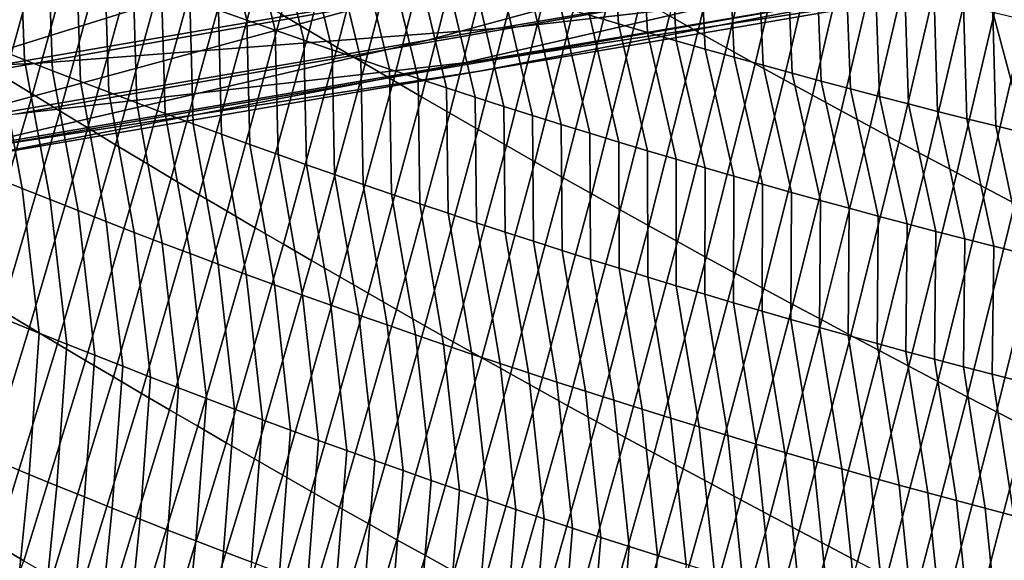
# Model space of a CAD drawing. Header units: metres. Extents: x -240 to 45, y -77 to 27.
# Tile 797 of 1056: x 11.09 to 12.95, y -26.32 to -25.3. Entities that reach past the tile are written whole.
import ezdxf

# ---------------------------------------------------------------- set-up
doc = ezdxf.new("R2010")
doc.units = ezdxf.units.M
doc.layers.add('solid_102011X2', color=7, linetype='CONTINUOUS')

msp = doc.modelspace()

# ---------------------------------------------------------------- linework, layer by layer
at = {"layer": 'solid_102011X2'}
for points in [[(11.58086, -25.291885, 120.19017), (11.633651, -25.323225, 120.212364), (11.728143, -24.955736, 120.347847), (11.6755, -24.924219, 120.326271)], [(13.716043, -24.933575, 27.685452), (12.815728, -25.178019, 27.898691), (11.857488, -25.340528, 23.696724), (12.763272, -25.094568, 23.481129)], [(12.313886, -25.295097, 120.576591), (12.367731, -25.325262, 120.596588), (12.453353, -24.964334, 120.741852), (12.399652, -24.934046, 120.722443)], [(11.633651, -25.323225, 120.212364), (11.686546, -25.35446, 120.234413), (11.780888, -24.987146, 120.369293), (11.728143, -24.955736, 120.347847)], [(12.367731, -25.325262, 120.596588), (12.421676, -25.35531, 120.616455), (12.507149, -24.994503, 120.761139), (12.453353, -24.964334, 120.741852)], [(11.746986, -24.977089, 10.49472), (10.843474, -25.29771, 10.705907), (9.930957, -25.461136, 6.535203), (10.841076, -25.138327, 6.326118)], [(12.713037, -24.974339, 19.071377), (11.811007, -25.256502, 19.285957), (10.864508, -25.419481, 15.099083), (11.772578, -25.135477, 14.884362)], [(10.955305, -25.346653, 119.836212), (11.007174, -25.378778, 119.860298), (11.110577, -25.005211, 119.984741), (11.058866, -24.972858, 119.961288)], [(11.686546, -25.35446, 120.234413), (11.739549, -25.38559, 120.25634), (11.833735, -25.018444, 120.39061), (11.780888, -24.987146, 120.369293)], [(11.007174, -25.378778, 119.860298), (11.059155, -25.41081, 119.884254), (11.162396, -25.037464, 120.008072), (11.110577, -25.005211, 119.984741)], [(12.421676, -25.35531, 120.616455), (12.475717, -25.385239, 120.636185), (12.561037, -25.024551, 120.780289), (12.507149, -24.994503, 120.761139)], [(11.739549, -25.38559, 120.25634), (11.792655, -25.416613, 120.278137), (11.886683, -25.049635, 120.411797), (11.833735, -25.018444, 120.39061)], [(13.768859, -25.016375, 32.109562), (12.865597, -25.225155, 32.321278), (11.907251, -25.388058, 28.113867), (12.815728, -25.178019, 27.898691)], [(12.475717, -25.385239, 120.636185), (12.529855, -25.415049, 120.655777), (12.615019, -25.054476, 120.799309), (12.561037, -25.024551, 120.780289)], [(11.059155, -25.41081, 119.884254), (11.11125, -25.442747, 119.908089), (11.214326, -25.06962, 120.031281), (11.162396, -25.037464, 120.008072)], [(11.456616, -25.065239, 79.869347), (11.515987, -25.303045, 80.166656), (11.462258, -25.283995, 80.184883), (11.402545, -25.046303, 79.887405)], [(11.792655, -25.416613, 120.278137), (11.845867, -25.447527, 120.299797), (11.939733, -25.080713, 120.432854), (11.886683, -25.049635, 120.411797)], [(13.813196, -25.063028, 36.537338), (12.908029, -25.236376, 36.746117), (11.955465, -25.399529, 32.534603), (12.865597, -25.225155, 32.321278)], [(13.857304, -25.049265, 45.393288), (12.951426, -25.152397, 45.592026), (12.027839, -25.315727, 41.375961), (12.938215, -25.212011, 41.170532)], [(12.529855, -25.415049, 120.655777), (12.584089, -25.44474, 120.675232), (12.669094, -25.084276, 120.818192), (12.615019, -25.054476, 120.799309)], [(11.11125, -25.442747, 119.908089), (11.163456, -25.474586, 119.931793), (11.266364, -25.101675, 120.054359), (11.214326, -25.06962, 120.031281)], [(11.51073, -25.083984, 79.851402), (11.569759, -25.321905, 80.148552), (11.515987, -25.303045, 80.166656), (11.456616, -25.065239, 79.869347)], [(11.845867, -25.447527, 120.299797), (11.899182, -25.478334, 120.321327), (11.992884, -25.111679, 120.453789), (11.939733, -25.080713, 120.432854)], [(13.844255, -25.073893, 40.96608), (12.938215, -25.212011, 41.170532), (11.997264, -25.375299, 36.956184), (12.908029, -25.236376, 36.746117)], [(12.763272, -25.094568, 23.481129), (11.857488, -25.340528, 23.696724), (10.899435, -25.504019, 19.50281), (11.811007, -25.256502, 19.285957)], [(11.564883, -25.102537, 79.833572), (11.623574, -25.340574, 80.130562), (11.569759, -25.321905, 80.148552), (11.51073, -25.083984, 79.851402)], [(12.206158, -25.099089, 79.309364), (12.217712, -25.310028, 79.628746), (12.163111, -25.293818, 79.645172), (12.151113, -25.083147, 79.325577)], [(12.261233, -25.114834, 79.293266), (12.272348, -25.326042, 79.612442), (12.217712, -25.310028, 79.628746), (12.206158, -25.099089, 79.309364)], [(12.584089, -25.44474, 120.675232), (12.638419, -25.47431, 120.69455), (12.723261, -25.113955, 120.836937), (12.669094, -25.084276, 120.818192)], [(11.163456, -25.474586, 119.931793), (11.215775, -25.506332, 119.955368), (11.318511, -25.133633, 120.077309), (11.266364, -25.101675, 120.054359)], [(11.619078, -25.120899, 79.815865), (11.677432, -25.359049, 80.112686), (11.623574, -25.340574, 80.130562), (11.564883, -25.102537, 79.833572)], [(11.899182, -25.478334, 120.321327), (11.952602, -25.509033, 120.342728), (12.046135, -25.142534, 120.474586), (11.992884, -25.111679, 120.453789)], [(12.31634, -25.130381, 79.27729), (12.327019, -25.341858, 79.59626), (12.272348, -25.326042, 79.612442), (12.261233, -25.114834, 79.293266)], [(12.638419, -25.47431, 120.69455), (12.692845, -25.503757, 120.71373), (12.77752, -25.143507, 120.855545), (12.723261, -25.113955, 120.836937)], [(11.772578, -25.135477, 14.884362), (10.864508, -25.419481, 15.099083), (9.929036, -25.583611, 10.919647), (10.843474, -25.29771, 10.705907)], [(11.087405, -25.145304, 80.315727), (11.096082, -25.377832, 80.621468), (11.043119, -25.357004, 80.640915), (11.034038, -25.124735, 80.334877)], [(11.215775, -25.506332, 119.955368), (11.268205, -25.537979, 119.978821), (11.370767, -25.165487, 120.100136), (11.318511, -25.133633, 120.077309)], [(11.673311, -25.139067, 79.798264), (11.731332, -25.377329, 80.094933), (11.677432, -25.359049, 80.112686), (11.619078, -25.120899, 79.815865)], [(12.371479, -25.145727, 79.261429), (12.381721, -25.357473, 79.580193), (12.327019, -25.341858, 79.59626), (12.31634, -25.130381, 79.27729)], [(11.14082, -25.165684, 80.296684), (11.149093, -25.398474, 80.602142), (11.096082, -25.377832, 80.621468), (11.087405, -25.145304, 80.315727)], [(12.951426, -25.152397, 45.592026), (12.042459, -25.221178, 45.791439), (11.114368, -25.384869, 41.582092), (12.027839, -25.315727, 41.375961)], [(11.727584, -25.157042, 79.780785), (11.785274, -25.395416, 80.077293), (11.731332, -25.377329, 80.094933), (11.673311, -25.139067, 79.798264)], [(11.952602, -25.509033, 120.342728), (12.006126, -25.539623, 120.363991), (12.099486, -25.173275, 120.495247), (12.046135, -25.142534, 120.474586)], [(12.426648, -25.160875, 79.245682), (12.436457, -25.372889, 79.56424), (12.381721, -25.357473, 79.580193), (12.371479, -25.145727, 79.261429)], [(12.692845, -25.503757, 120.71373), (12.747366, -25.533083, 120.732773), (12.831871, -25.172934, 120.874023), (12.77752, -25.143507, 120.855545)], [(11.19428, -25.185875, 80.277756), (11.202154, -25.418928, 80.582932), (11.149093, -25.398474, 80.602142), (11.14082, -25.165684, 80.296684)], [(11.268205, -25.537979, 119.978821), (11.320745, -25.569529, 120.002136), (11.423129, -25.197241, 120.122841), (11.370767, -25.165487, 120.100136)], [(11.781895, -25.174822, 79.763428), (11.839256, -25.413309, 80.059776), (11.785274, -25.395416, 80.077293), (11.727584, -25.157042, 79.780785)], [(11.836245, -25.192408, 79.746178), (11.893279, -25.431007, 80.042374), (11.839256, -25.413309, 80.059776), (11.781895, -25.174822, 79.763428)], [(12.006126, -25.539623, 120.363991), (12.059753, -25.570103, 120.385117), (12.152937, -25.203903, 120.515785), (12.099486, -25.173275, 120.495247)], [(12.481847, -25.175823, 79.230057), (12.491224, -25.388105, 79.548409), (12.436457, -25.372889, 79.56424), (12.426648, -25.160875, 79.245682)], [(12.747366, -25.533083, 120.732773), (12.801982, -25.562286, 120.751678), (12.886312, -25.202234, 120.892365), (12.831871, -25.172934, 120.874023)], [(12.815728, -25.178019, 27.898691), (11.907251, -25.388058, 28.113867), (10.943492, -25.551859, 23.914274), (11.857488, -25.340528, 23.696724)], [(11.247786, -25.205877, 80.258949), (11.255263, -25.439194, 80.563835), (11.202154, -25.418928, 80.582932), (11.19428, -25.185875, 80.277756)], [(11.890631, -25.209801, 79.72905), (11.947342, -25.448509, 80.025093), (11.893279, -25.431007, 80.042374), (11.836245, -25.192408, 79.746178)], [(12.537075, -25.190569, 79.214546), (12.546024, -25.40312, 79.5327), (12.491224, -25.388105, 79.548409), (12.481847, -25.175823, 79.230057)], [(12.592333, -25.205116, 79.199158), (12.600857, -25.417934, 79.517105), (12.546024, -25.40312, 79.5327), (12.537075, -25.190569, 79.214546)], [(12.938215, -25.212011, 41.170532), (12.027839, -25.315727, 41.375961), (11.08215, -25.479609, 37.167259), (11.997264, -25.375299, 36.956184)], [(11.301337, -25.225693, 80.240257), (11.308421, -25.45927, 80.544861), (11.255263, -25.439194, 80.563835), (11.247786, -25.205877, 80.258949)], [(11.320745, -25.569529, 120.002136), (11.373397, -25.600981, 120.02533), (11.475599, -25.228891, 120.145416), (11.423129, -25.197241, 120.122841)], [(11.945055, -25.226995, 79.712044), (12.001444, -25.465815, 80.007927), (11.947342, -25.448509, 80.025093), (11.890631, -25.209801, 79.72905)], [(12.059753, -25.570103, 120.385117), (12.113483, -25.60047, 120.406113), (12.206488, -25.234417, 120.536186), (12.152937, -25.203903, 120.515785)], [(12.64762, -25.219463, 79.183876), (12.65572, -25.432549, 79.501625), (12.600857, -25.417934, 79.517105), (12.592333, -25.205116, 79.199158)], [(12.801982, -25.562286, 120.751678), (12.856691, -25.591366, 120.770447), (12.940845, -25.231407, 120.910568), (12.886312, -25.202234, 120.892365)], [(12.042459, -25.221178, 45.791439), (11.131642, -25.255476, 45.991261), (10.199047, -25.419294, 41.788639), (11.114368, -25.384869, 41.582092)], [(12.865597, -25.225155, 32.321278), (11.955465, -25.399529, 32.534603), (10.991872, -25.563478, 28.330677), (11.907251, -25.388058, 28.113867)], [(11.354934, -25.245317, 80.22168), (11.361627, -25.479158, 80.526001), (11.308421, -25.45927, 80.544861), (11.301337, -25.225693, 80.240257)], [(11.373397, -25.600981, 120.02533), (11.426159, -25.632332, 120.048386), (11.528176, -25.260441, 120.167862), (11.475599, -25.228891, 120.145416)], [(11.999516, -25.243996, 79.695145), (12.055585, -25.482924, 79.990883), (12.001444, -25.465815, 80.007927), (11.945055, -25.226995, 79.712044)], [(12.702937, -25.233608, 79.168724), (12.710614, -25.44696, 79.486275), (12.65572, -25.432549, 79.501625), (12.64762, -25.219463, 79.183876)], [(12.908029, -25.236376, 36.746117), (11.997264, -25.375299, 36.956184), (11.039715, -25.53927, 32.749249), (11.955465, -25.399529, 32.534603)], [(11.408574, -25.264751, 80.203224), (11.41488, -25.498856, 80.507263), (11.361627, -25.479158, 80.526001), (11.354934, -25.245317, 80.22168)], [(12.054012, -25.260799, 79.678375), (12.109765, -25.499836, 79.973961), (12.055585, -25.482924, 79.990883), (11.999516, -25.243996, 79.695145)], [(12.113483, -25.60047, 120.406113), (12.167315, -25.630726, 120.426971), (12.260138, -25.264814, 120.556458), (12.206488, -25.234417, 120.536186)], [(12.758283, -25.247551, 79.153679), (12.76554, -25.461168, 79.471031), (12.710614, -25.44696, 79.486275), (12.702937, -25.233608, 79.168724)], [(12.813657, -25.261292, 79.138763), (12.820497, -25.475176, 79.45591), (12.76554, -25.461168, 79.471031), (12.758283, -25.247551, 79.153679)], [(12.856691, -25.591366, 120.770447), (12.911495, -25.620319, 120.78907), (12.995467, -25.260452, 120.928627), (12.940845, -25.231407, 120.910568)], [(11.131642, -25.255476, 45.991261), (10.220219, -25.25527, 46.191216), (9.283124, -25.418985, 41.995323), (10.199047, -25.419294, 41.788639)], [(11.811007, -25.256502, 19.285957), (10.899435, -25.504019, 19.50281), (9.946825, -25.668602, 15.316078), (10.864508, -25.419481, 15.099083)], [(11.462258, -25.283995, 80.184883), (11.468181, -25.518362, 80.48864), (11.41488, -25.498856, 80.507263), (11.408574, -25.264751, 80.203224)], [(11.426159, -25.632332, 120.048386), (11.479032, -25.663584, 120.07132), (11.58086, -25.291885, 120.19017), (11.528176, -25.260441, 120.167862)], [(12.108544, -25.277407, 79.661713), (12.163982, -25.51655, 79.957153), (12.109765, -25.499836, 79.973961), (12.054012, -25.260799, 79.678375)], [(12.167315, -25.630726, 120.426971), (12.22125, -25.66087, 120.447693), (12.313886, -25.295097, 120.576591), (12.260138, -25.264814, 120.556458)], [(12.86906, -25.27483, 79.123955), (12.875484, -25.488981, 79.44091), (12.820497, -25.475176, 79.45591), (12.813657, -25.261292, 79.138763)], [(12.911495, -25.620319, 120.78907), (12.966393, -25.649147, 120.807556), (13.050179, -25.28937, 120.946556), (12.995467, -25.260452, 120.928627)], [(11.515987, -25.303045, 80.166656), (11.521527, -25.537678, 80.470131), (11.468181, -25.518362, 80.48864), (11.462258, -25.283995, 80.184883)], [(12.163111, -25.293818, 79.645172), (12.218238, -25.533066, 79.94046), (12.163982, -25.51655, 79.957153), (12.108544, -25.277407, 79.661713)], [(12.924491, -25.288166, 79.109268), (12.930501, -25.502581, 79.426033), (12.875484, -25.488981, 79.44091), (12.86906, -25.27483, 79.123955)], [(11.479032, -25.663584, 120.07132), (11.532014, -25.694736, 120.094116), (11.633651, -25.323225, 120.212364), (11.58086, -25.291885, 120.19017)], [(11.569759, -25.321905, 80.148552), (11.574922, -25.556803, 80.451744), (11.521527, -25.537678, 80.470131), (11.515987, -25.303045, 80.166656)], [(12.217712, -25.310028, 79.628746), (12.27253, -25.549385, 79.923897), (12.218238, -25.533066, 79.94046), (12.163111, -25.293818, 79.645172)], [(12.22125, -25.66087, 120.447693), (12.275286, -25.690901, 120.468277), (12.367731, -25.325262, 120.596588), (12.313886, -25.295097, 120.576591)], [(12.924491, -25.288166, 79.109268), (12.979951, -25.301298, 79.094696), (13.040626, -25.529173, 79.396622), (12.985548, -25.515978, 79.411263)], [(12.924491, -25.288166, 79.109268), (12.985548, -25.515978, 79.411263), (12.930501, -25.502581, 79.426033)], [(12.027839, -25.315727, 41.375961), (11.114368, -25.384869, 41.582092), (10.163934, -25.549116, 37.379047), (11.08215, -25.479609, 37.167259)], [(11.532014, -25.694736, 120.094116), (11.585105, -25.725786, 120.116783), (11.686546, -25.35446, 120.234413), (11.633651, -25.323225, 120.212364)], [(11.623574, -25.340574, 80.130562), (11.628361, -25.575735, 80.433479), (11.574922, -25.556803, 80.451744), (11.569759, -25.321905, 80.148552)], [(12.272348, -25.326042, 79.612442), (12.326859, -25.565502, 79.907448), (12.27253, -25.549385, 79.923897), (12.217712, -25.310028, 79.628746)], [(11.857488, -25.340528, 23.696724), (10.943492, -25.551859, 23.914274), (9.979598, -25.716679, 19.721628), (10.899435, -25.504019, 19.50281)], [(11.043119, -25.357004, 80.640915), (11.091952, -25.620794, 80.919472), (11.039314, -25.59967, 80.939262), (10.990207, -25.335989, 80.660469)], [(11.677432, -25.359049, 80.112686), (11.681847, -25.594475, 80.415329), (11.628361, -25.575735, 80.433479), (11.623574, -25.340574, 80.130562)], [(12.327019, -25.341858, 79.59626), (12.381224, -25.581421, 79.891113), (12.326859, -25.565502, 79.907448), (12.272348, -25.326042, 79.612442)], [(12.275286, -25.690901, 120.468277), (12.329423, -25.720818, 120.488724), (12.421676, -25.35531, 120.616455), (12.367731, -25.325262, 120.596588)], [(12.381721, -25.357473, 79.580193), (12.435624, -25.597141, 79.874908), (12.381224, -25.581421, 79.891113), (12.327019, -25.341858, 79.59626)], [(11.096082, -25.377832, 80.621468), (11.144644, -25.641729, 80.899803), (11.091952, -25.620794, 80.919472), (11.043119, -25.357004, 80.640915)], [(11.585105, -25.725786, 120.116783), (11.638306, -25.756733, 120.139313), (11.739549, -25.38559, 120.25634), (11.686546, -25.35446, 120.234413)], [(11.731332, -25.377329, 80.094933), (11.735376, -25.613022, 80.397293), (11.681847, -25.594475, 80.415329), (11.677432, -25.359049, 80.112686)], [(12.329423, -25.720818, 120.488724), (12.383661, -25.750618, 120.509033), (12.475717, -25.385239, 120.636185), (12.421676, -25.35531, 120.616455)], [(12.436457, -25.372889, 79.56424), (12.49006, -25.612659, 79.858818), (12.435624, -25.597141, 79.874908), (12.381721, -25.357473, 79.580193)], [(11.997264, -25.375299, 36.956184), (11.08215, -25.479609, 37.167259), (10.119599, -25.644184, 32.964916), (11.039715, -25.53927, 32.749249)], [(11.149093, -25.398474, 80.602142), (11.197389, -25.662479, 80.880241), (11.144644, -25.641729, 80.899803), (11.096082, -25.377832, 80.621468)], [(11.785274, -25.395416, 80.077293), (11.788952, -25.631374, 80.379387), (11.735376, -25.613022, 80.397293), (11.731332, -25.377329, 80.094933)], [(12.491224, -25.388105, 79.548409), (12.54453, -25.627975, 79.842842), (12.49006, -25.612659, 79.858818), (12.436457, -25.372889, 79.56424)], [(11.114368, -25.384869, 41.582092), (10.199047, -25.419294, 41.788639), (9.243867, -25.583677, 37.591263), (10.163934, -25.549116, 37.379047)], [(11.907251, -25.388058, 28.113867), (10.991872, -25.563478, 28.330677), (10.022554, -25.728357, 24.133476), (10.943492, -25.551859, 23.914274)], [(11.202154, -25.418928, 80.582932), (11.250185, -25.683041, 80.860809), (11.197389, -25.662479, 80.880241), (11.149093, -25.398474, 80.602142)], [(11.638306, -25.756733, 120.139313), (11.691614, -25.787579, 120.161713), (11.792655, -25.416613, 120.278137), (11.739549, -25.38559, 120.25634)], [(11.839256, -25.413309, 80.059776), (11.842571, -25.649532, 80.361588), (11.788952, -25.631374, 80.379387), (11.785274, -25.395416, 80.077293)], [(12.383661, -25.750618, 120.509033), (12.438001, -25.780304, 120.529205), (12.529855, -25.415049, 120.655777), (12.475717, -25.385239, 120.636185)], [(12.546024, -25.40312, 79.5327), (12.599034, -25.643091, 79.826996), (12.54453, -25.627975, 79.842842), (12.491224, -25.388105, 79.548409)], [(11.955465, -25.399529, 32.534603), (11.039715, -25.53927, 32.749249), (10.070848, -25.704063, 28.548826), (10.991872, -25.563478, 28.330677)], [(10.948607, -25.787449, 119.777962), (11.00091, -25.819155, 119.802422), (11.11125, -25.442747, 119.908089), (11.059155, -25.41081, 119.884254)], [(11.691614, -25.787579, 120.161713), (11.745031, -25.818319, 120.183983), (11.845867, -25.447527, 120.299797), (11.792655, -25.416613, 120.278137)], [(11.893279, -25.431007, 80.042374), (11.896234, -25.667496, 80.343918), (11.842571, -25.649532, 80.361588), (11.839256, -25.413309, 80.059776)], [(12.438001, -25.780304, 120.529205), (12.492439, -25.809874, 120.54924), (12.584089, -25.44474, 120.675232), (12.529855, -25.415049, 120.655777)], [(12.600857, -25.417934, 79.517105), (12.653573, -25.658005, 79.811264), (12.599034, -25.643091, 79.826996), (12.546024, -25.40312, 79.5327)], [(11.255263, -25.439194, 80.563835), (11.303033, -25.703415, 80.841492), (11.250185, -25.683041, 80.860809), (11.202154, -25.418928, 80.582932)], [(11.947342, -25.448509, 80.025093), (11.94994, -25.685265, 80.326363), (11.896234, -25.667496, 80.343918), (11.893279, -25.431007, 80.042374)], [(12.65572, -25.432549, 79.501625), (12.708145, -25.672716, 79.795654), (12.653573, -25.658005, 79.811264), (12.600857, -25.417934, 79.517105)], [(12.710614, -25.44696, 79.486275), (12.762752, -25.687225, 79.780167), (12.708145, -25.672716, 79.795654), (12.65572, -25.432549, 79.501625)], [(11.00091, -25.819155, 119.802422), (11.053329, -25.850769, 119.826744), (11.163456, -25.474586, 119.931793), (11.11125, -25.442747, 119.908089)], [(11.308421, -25.45927, 80.544861), (11.355932, -25.723598, 80.822289), (11.303033, -25.703415, 80.841492), (11.255263, -25.439194, 80.563835)], [(11.745031, -25.818319, 120.183983), (11.798556, -25.848957, 120.206108), (11.899182, -25.478334, 120.321327), (11.845867, -25.447527, 120.299797)], [(12.001444, -25.465815, 80.007927), (12.003688, -25.702837, 80.308929), (11.94994, -25.685265, 80.326363), (11.947342, -25.448509, 80.025093)], [(12.492439, -25.809874, 120.54924), (12.546978, -25.839327, 120.569138), (12.638419, -25.47431, 120.69455), (12.584089, -25.44474, 120.675232)], [(12.76554, -25.461168, 79.471031), (12.81739, -25.701532, 79.764793), (12.762752, -25.687225, 79.780167), (12.710614, -25.44696, 79.486275)], [(11.361627, -25.479158, 80.526001), (11.408882, -25.743593, 80.803207), (11.355932, -25.723598, 80.822289), (11.308421, -25.45927, 80.544861)], [(12.055585, -25.482924, 79.990883), (12.057479, -25.720213, 80.291611), (12.003688, -25.702837, 80.308929), (12.001444, -25.465815, 80.007927)], [(12.820497, -25.475176, 79.45591), (12.872063, -25.715633, 79.74955), (12.81739, -25.701532, 79.764793), (12.76554, -25.461168, 79.471031)], [(11.053329, -25.850769, 119.826744), (11.105861, -25.88229, 119.850945), (11.215775, -25.506332, 119.955368), (11.163456, -25.474586, 119.931793)], [(11.41488, -25.498856, 80.507263), (11.461883, -25.763397, 80.784241), (11.408882, -25.743593, 80.803207), (11.361627, -25.479158, 80.526001)], [(11.798556, -25.848957, 120.206108), (11.852189, -25.879488, 120.228104), (11.952602, -25.509033, 120.342728), (11.899182, -25.478334, 120.321327)], [(12.109765, -25.499836, 79.973961), (12.11131, -25.737391, 80.274422), (12.057479, -25.720213, 80.291611), (12.055585, -25.482924, 79.990883)], [(12.546978, -25.839327, 120.569138), (12.601615, -25.86866, 120.58889), (12.692845, -25.503757, 120.71373), (12.638419, -25.47431, 120.69455)], [(12.875484, -25.488981, 79.44091), (12.926767, -25.729532, 79.734413), (12.872063, -25.715633, 79.74955), (12.820497, -25.475176, 79.45591)], [(12.930501, -25.502581, 79.426033), (12.981505, -25.743225, 79.719406), (12.926767, -25.729532, 79.734413), (12.875484, -25.488981, 79.44091)], [(11.105861, -25.88229, 119.850945), (11.158509, -25.913717, 119.875015), (11.268205, -25.537979, 119.978821), (11.215775, -25.506332, 119.955368)], [(11.468181, -25.518362, 80.48864), (11.514934, -25.78301, 80.765404), (11.461883, -25.763397, 80.784241), (11.41488, -25.498856, 80.507263)], [(11.852189, -25.879488, 120.228104), (11.90593, -25.909914, 120.249969), (12.006126, -25.539623, 120.363991), (11.952602, -25.509033, 120.342728)], [(12.163982, -25.51655, 79.957153), (12.165183, -25.754372, 80.257347), (12.11131, -25.737391, 80.274422), (12.109765, -25.499836, 79.973961)], [(12.601615, -25.86866, 120.58889), (12.656352, -25.897875, 120.608505), (12.747366, -25.533083, 120.732773), (12.692845, -25.503757, 120.71373)], [(12.985548, -25.515978, 79.411263), (13.036275, -25.756714, 79.704521), (12.981505, -25.743225, 79.719406), (12.930501, -25.502581, 79.426033)], [(11.521527, -25.537678, 80.470131), (11.568035, -25.802433, 80.746674), (11.514934, -25.78301, 80.765404), (11.468181, -25.518362, 80.48864)], [(12.218238, -25.533066, 79.94046), (12.219097, -25.771154, 80.240387), (12.165183, -25.754372, 80.257347), (12.163982, -25.51655, 79.957153)], [(11.158509, -25.913717, 119.875015), (11.211271, -25.945053, 119.898949), (11.320745, -25.569529, 120.002136), (11.268205, -25.537979, 119.978821)], [(11.574922, -25.556803, 80.451744), (11.621185, -25.821663, 80.728073), (11.568035, -25.802433, 80.746674), (11.521527, -25.537678, 80.470131)], [(11.90593, -25.909914, 120.249969), (11.959776, -25.940235, 120.27169), (12.059753, -25.570103, 120.385117), (12.006126, -25.539623, 120.363991)], [(12.27253, -25.549385, 79.923897), (12.27305, -25.787739, 80.223557), (12.219097, -25.771154, 80.240387), (12.218238, -25.533066, 79.94046)], [(12.656352, -25.897875, 120.608505), (12.711186, -25.92697, 120.627975), (12.801982, -25.562286, 120.751678), (12.747366, -25.533083, 120.732773)], [(11.628361, -25.575735, 80.433479), (11.674384, -25.8407, 80.709587), (11.621185, -25.821663, 80.728073), (11.574922, -25.556803, 80.451744)], [(12.326859, -25.565502, 79.907448), (12.327044, -25.804125, 80.206841), (12.27305, -25.787739, 80.223557), (12.27253, -25.549385, 79.923897)], [(12.381224, -25.581421, 79.891113), (12.381075, -25.820311, 80.190247), (12.327044, -25.804125, 80.206841), (12.326859, -25.565502, 79.907448)], [(12.711186, -25.92697, 120.627975), (12.766119, -25.955944, 120.647308), (12.856691, -25.591366, 120.770447), (12.801982, -25.562286, 120.751678)], [(11.211271, -25.945053, 119.898949), (11.264148, -25.976292, 119.922752), (11.373397, -25.600981, 120.02533), (11.320745, -25.569529, 120.002136)], [(11.681847, -25.594475, 80.415329), (11.727632, -25.859545, 80.691223), (11.674384, -25.8407, 80.709587), (11.628361, -25.575735, 80.433479)], [(11.959776, -25.940235, 120.27169), (12.013729, -25.970446, 120.293274), (12.113483, -25.60047, 120.406113), (12.059753, -25.570103, 120.385117)], [(12.435624, -25.597141, 79.874908), (12.435145, -25.836296, 80.173775), (12.381075, -25.820311, 80.190247), (12.381224, -25.581421, 79.891113)], [(11.091952, -25.620794, 80.919472), (11.123847, -25.893375, 81.190559), (11.071375, -25.872086, 81.210655), (11.039314, -25.59967, 80.939262)], [(11.264148, -25.976292, 119.922752), (11.317139, -26.007437, 119.946426), (11.426159, -25.632332, 120.048386), (11.373397, -25.600981, 120.02533)], [(11.735376, -25.613022, 80.397293), (11.780928, -25.878197, 80.672981), (11.727632, -25.859545, 80.691223), (11.681847, -25.594475, 80.415329)], [(12.013729, -25.970446, 120.293274), (12.067788, -26.000549, 120.314728), (12.167315, -25.630726, 120.426971), (12.113483, -25.60047, 120.406113)], [(12.49006, -25.612659, 79.858818), (12.489254, -25.852081, 80.157425), (12.435145, -25.836296, 80.173775), (12.435624, -25.597141, 79.874908)], [(12.766119, -25.955944, 120.647308), (12.82115, -25.984797, 120.666496), (12.911495, -25.620319, 120.78907), (12.856691, -25.591366, 120.770447)], [(11.144644, -25.641729, 80.899803), (11.176375, -25.914476, 81.170586), (11.123847, -25.893375, 81.190559), (11.091952, -25.620794, 80.919472)], [(11.788952, -25.631374, 80.379387), (11.834271, -25.896652, 80.654854), (11.780928, -25.878197, 80.672981), (11.735376, -25.613022, 80.397293)], [(12.54453, -25.627975, 79.842842), (12.543401, -25.867664, 80.141197), (12.489254, -25.852081, 80.157425), (12.49006, -25.612659, 79.858818)], [(12.82115, -25.984797, 120.666496), (12.876277, -26.013529, 120.685539), (12.966393, -25.649147, 120.807556), (12.911495, -25.620319, 120.78907)], [(11.317139, -26.007437, 119.946426), (11.370243, -26.038485, 119.969971), (11.479032, -25.663584, 120.07132), (11.426159, -25.632332, 120.048386)], [(11.842571, -25.649532, 80.361588), (11.887662, -25.914915, 80.636856), (11.834271, -25.896652, 80.654854), (11.788952, -25.631374, 80.379387)], [(12.067788, -26.000549, 120.314728), (12.121953, -26.030546, 120.336037), (12.22125, -25.66087, 120.447693), (12.167315, -25.630726, 120.426971)], [(12.599034, -25.643091, 79.826996), (12.597585, -25.883045, 80.125092), (12.543401, -25.867664, 80.141197), (12.54453, -25.627975, 79.842842)], [(11.197389, -25.662479, 80.880241), (11.228959, -25.935389, 81.150726), (11.176375, -25.914476, 81.170586), (11.144644, -25.641729, 80.899803)], [(11.896234, -25.667496, 80.343918), (11.941099, -25.932981, 80.618973), (11.887662, -25.914915, 80.636856), (11.842571, -25.649532, 80.361588)], [(12.653573, -25.658005, 79.811264), (12.651805, -25.898226, 80.1091), (12.597585, -25.883045, 80.125092), (12.599034, -25.643091, 79.826996)], [(12.708145, -25.672716, 79.795654), (12.706061, -25.913204, 80.093239), (12.651805, -25.898226, 80.1091), (12.653573, -25.658005, 79.811264)], [(12.876277, -26.013529, 120.685539), (12.931501, -26.042135, 120.704437), (13.021382, -25.677849, 120.825897), (12.966393, -25.649147, 120.807556)], [(11.250185, -25.683041, 80.860809), (11.2816, -25.956114, 81.130989), (11.228959, -25.935389, 81.150726), (11.197389, -25.662479, 80.880241)], [(11.370243, -26.038485, 119.969971), (11.42346, -26.069435, 119.993378), (11.532014, -25.694736, 120.094116), (11.479032, -25.663584, 120.07132)], [(11.94994, -25.685265, 80.326363), (11.994582, -25.950851, 80.601212), (11.941099, -25.932981, 80.618973), (11.896234, -25.667496, 80.343918)], [(12.121953, -26.030546, 120.336037), (12.176224, -26.060431, 120.357208), (12.275286, -25.690901, 120.468277), (12.22125, -25.66087, 120.447693)], [(12.762752, -25.687225, 79.780167), (12.760355, -25.927979, 80.077499), (12.706061, -25.913204, 80.093239), (12.708145, -25.672716, 79.795654)], [(11.303033, -25.703415, 80.841492), (11.334295, -25.97665, 81.111366), (11.2816, -25.956114, 81.130989), (11.250185, -25.683041, 80.860809)], [(11.42346, -26.069435, 119.993378), (11.476789, -26.10029, 120.016647), (11.585105, -25.725786, 120.116783), (11.532014, -25.694736, 120.094116)], [(12.003688, -25.702837, 80.308929), (12.04811, -25.968525, 80.583572), (11.994582, -25.950851, 80.601212), (11.94994, -25.685265, 80.326363)], [(12.176224, -26.060431, 120.357208), (12.230598, -26.090206, 120.378242), (12.329423, -25.720818, 120.488724), (12.275286, -25.690901, 120.468277)], [(12.81739, -25.701532, 79.764793), (12.814684, -25.942549, 80.061874), (12.760355, -25.927979, 80.077499), (12.762752, -25.687225, 79.780167)], [(12.931501, -26.042135, 120.704437), (12.986822, -26.07062, 120.723198), (13.076465, -25.706425, 120.844101), (13.021382, -25.677849, 120.825897)], [(11.355932, -25.723598, 80.822289), (11.387045, -25.996996, 81.091873), (11.334295, -25.97665, 81.111366), (11.303033, -25.703415, 80.841492)], [(12.057479, -25.720213, 80.291611), (12.101684, -25.986002, 80.566055), (12.04811, -25.968525, 80.583572), (12.003688, -25.702837, 80.308929)], [(12.872063, -25.715633, 79.74955), (12.869049, -25.956917, 80.046371), (12.814684, -25.942549, 80.061874), (12.81739, -25.701532, 79.764793)], [(11.408882, -25.743593, 80.803207), (11.43985, -26.017153, 81.072495), (11.387045, -25.996996, 81.091873), (11.355932, -25.723598, 80.822289)], [(11.476789, -26.10029, 120.016647), (11.530232, -26.131044, 120.039787), (11.638306, -25.756733, 120.139313), (11.585105, -25.725786, 120.116783)], [(12.11131, -25.737391, 80.274422), (12.155302, -26.003281, 80.54866), (12.101684, -25.986002, 80.566055), (12.057479, -25.720213, 80.291611)], [(12.230598, -26.090206, 120.378242), (12.285079, -26.119869, 120.399139), (12.383661, -25.750618, 120.509033), (12.329423, -25.720818, 120.488724)], [(12.926767, -25.729532, 79.734413), (12.923449, -25.971079, 80.030998), (12.869049, -25.956917, 80.046371), (12.872063, -25.715633, 79.74955)], [(12.981505, -25.743225, 79.719406), (12.977884, -25.985037, 80.015739), (12.923449, -25.971079, 80.030998), (12.926767, -25.729532, 79.734413)], [(11.461883, -25.763397, 80.784241), (11.492708, -26.037117, 81.053238), (11.43985, -26.017153, 81.072495), (11.408882, -25.743593, 80.803207)], [(12.165183, -25.754372, 80.257347), (12.208963, -26.020361, 80.53138), (12.155302, -26.003281, 80.54866), (12.11131, -25.737391, 80.274422)], [(12.285079, -26.119869, 120.399139), (12.339663, -26.14942, 120.419891), (12.438001, -25.780304, 120.529205), (12.383661, -25.750618, 120.509033)], [(11.514934, -25.78301, 80.765404), (11.54562, -26.05689, 81.034103), (11.492708, -26.037117, 81.053238), (11.461883, -25.763397, 80.784241)], [(11.530232, -26.131044, 120.039787), (11.583787, -26.161701, 120.06279), (11.691614, -25.787579, 120.161713), (11.638306, -25.756733, 120.139313)], [(12.219097, -25.771154, 80.240387), (12.262669, -26.037243, 80.514229), (12.208963, -26.020361, 80.53138), (12.165183, -25.754372, 80.257347)], [(11.568035, -25.802433, 80.746674), (11.598586, -26.076473, 81.015091), (11.54562, -26.05689, 81.034103), (11.514934, -25.78301, 80.765404)], [(11.583787, -26.161701, 120.06279), (11.637453, -26.192257, 120.085663), (11.745031, -25.818319, 120.183983), (11.691614, -25.787579, 120.161713)], [(12.27305, -25.787739, 80.223557), (12.316417, -26.053926, 80.4972), (12.262669, -26.037243, 80.514229), (12.219097, -25.771154, 80.240387)], [(12.327044, -25.804125, 80.206841), (12.370207, -26.070408, 80.480286), (12.316417, -26.053926, 80.4972), (12.27305, -25.787739, 80.223557)], [(12.339663, -26.14942, 120.419891), (12.39435, -26.17886, 120.440498), (12.492439, -25.809874, 120.54924), (12.438001, -25.780304, 120.529205)], [(11.621185, -25.821663, 80.728073), (11.651604, -26.095861, 80.996193), (11.598586, -26.076473, 81.015091), (11.568035, -25.802433, 80.746674)], [(12.381075, -25.820311, 80.190247), (12.42404, -26.086691, 80.463501), (12.370207, -26.070408, 80.480286), (12.327044, -25.804125, 80.206841)], [(11.674384, -25.8407, 80.709587), (11.704675, -26.115057, 80.977425), (11.651604, -26.095861, 80.996193), (11.621185, -25.821663, 80.728073)], [(11.637453, -26.192257, 120.085663), (11.691231, -26.222713, 120.108391), (11.798556, -25.848957, 120.206108), (11.745031, -25.818319, 120.183983)], [(12.435145, -25.836296, 80.173775), (12.477914, -26.102772, 80.446838), (12.42404, -26.086691, 80.463501), (12.381075, -25.820311, 80.190247)], [(12.39435, -26.17886, 120.440498), (12.449142, -26.208183, 120.460968), (12.546978, -25.839327, 120.569138), (12.492439, -25.809874, 120.54924)], [(11.727632, -25.859545, 80.691223), (11.757797, -26.13406, 80.958778), (11.704675, -26.115057, 80.977425), (11.674384, -25.8407, 80.709587)], [(12.489254, -25.852081, 80.157425), (12.531828, -26.118652, 80.430298), (12.477914, -26.102772, 80.446838), (12.435145, -25.836296, 80.173775)], [(12.449142, -26.208183, 120.460968), (12.504036, -26.237394, 120.4813), (12.601615, -25.86866, 120.58889), (12.546978, -25.839327, 120.569138)], [(10.936227, -26.229374, 119.739456), (10.989017, -26.26066, 119.764267), (11.105861, -25.88229, 119.850945), (11.053329, -25.850769, 119.826744)], [(11.691231, -26.222713, 120.108391), (11.74512, -26.253067, 120.130989), (11.852189, -25.879488, 120.228104), (11.798556, -25.848957, 120.206108)], [(11.780928, -25.878197, 80.672981), (11.810971, -26.152866, 80.940247), (11.757797, -26.13406, 80.958778), (11.727632, -25.859545, 80.691223)], [(12.543401, -25.867664, 80.141197), (12.585784, -26.134331, 80.413879), (12.531828, -26.118652, 80.430298), (12.489254, -25.852081, 80.157425)], [(11.123847, -25.893375, 81.190559), (11.104754, -26.160112, 81.46701), (11.052513, -26.138535, 81.487518), (11.071375, -25.872086, 81.210655)], [(11.74512, -26.253067, 120.130989), (11.79912, -26.283319, 120.153442), (11.90593, -25.909914, 120.249969), (11.852189, -25.879488, 120.228104)], [(11.834271, -25.896652, 80.654854), (11.864197, -26.171478, 80.921844), (11.810971, -26.152866, 80.940247), (11.780928, -25.878197, 80.672981)], [(12.504036, -26.237394, 120.4813), (12.559032, -26.266487, 120.50148), (12.656352, -25.897875, 120.608505), (12.601615, -25.86866, 120.58889)], [(12.597585, -25.883045, 80.125092), (12.639779, -26.149807, 80.397583), (12.585784, -26.134331, 80.413879), (12.543401, -25.867664, 80.141197)], [(10.989017, -26.26066, 119.764267), (11.041926, -26.291859, 119.788956), (11.158509, -25.913717, 119.875015), (11.105861, -25.88229, 119.850945)], [(11.176375, -25.914476, 81.170586), (11.157056, -26.181503, 81.446625), (11.104754, -26.160112, 81.46701), (11.123847, -25.893375, 81.190559)], [(11.887662, -25.914915, 80.636856), (11.917473, -26.189896, 80.903564), (11.864197, -26.171478, 80.921844), (11.834271, -25.896652, 80.654854)], [(12.559032, -26.266487, 120.50148), (12.614131, -26.295465, 120.521523), (12.711186, -25.92697, 120.627975), (12.656352, -25.897875, 120.608505)], [(12.651805, -25.898226, 80.1091), (12.693814, -26.165079, 80.381416), (12.639779, -26.149807, 80.397583), (12.597585, -25.883045, 80.125092)], [(12.706061, -25.913204, 80.093239), (12.74789, -26.180149, 80.365364), (12.693814, -26.165079, 80.381416), (12.651805, -25.898226, 80.1091)], [(11.041926, -26.291859, 119.788956), (11.094954, -26.322968, 119.813499), (11.211271, -25.945053, 119.898949), (11.158509, -25.913717, 119.875015)], [(11.228959, -25.935389, 81.150726), (11.209417, -26.202707, 81.426361), (11.157056, -26.181503, 81.446625), (11.176375, -25.914476, 81.170586)], [(11.79912, -26.283319, 120.153442), (11.85323, -26.313469, 120.175758), (11.959776, -25.940235, 120.27169), (11.90593, -25.909914, 120.249969)], [(11.941099, -25.932981, 80.618973), (11.970798, -26.208117, 80.885406), (11.917473, -26.189896, 80.903564), (11.887662, -25.914915, 80.636856)], [(12.760355, -25.927979, 80.077499), (12.802003, -26.195015, 80.349442), (12.74789, -26.180149, 80.365364), (12.706061, -25.913204, 80.093239)], [(11.2816, -25.956114, 81.130989), (11.261839, -26.223724, 81.406212), (11.209417, -26.202707, 81.426361), (11.228959, -25.935389, 81.150726)], [(11.994582, -25.950851, 80.601212), (12.024173, -26.226139, 80.867371), (11.970798, -26.208117, 80.885406), (11.941099, -25.932981, 80.618973)], [(12.614131, -26.295465, 120.521523), (12.669332, -26.324327, 120.54142), (12.766119, -25.955944, 120.647308), (12.711186, -25.92697, 120.627975)], [(12.814684, -25.942549, 80.061874), (12.856154, -26.209677, 80.333641), (12.802003, -26.195015, 80.349442), (12.760355, -25.927979, 80.077499)], [(11.094954, -26.322968, 119.813499), (11.148098, -26.353983, 119.837921), (11.264148, -25.976292, 119.922752), (11.211271, -25.945053, 119.898949)], [(11.334295, -25.97665, 81.111366), (11.31432, -26.244551, 81.386192), (11.261839, -26.223724, 81.406212), (11.2816, -25.956114, 81.130989)], [(11.85323, -26.313469, 120.175758), (11.90745, -26.343515, 120.197937), (12.013729, -25.970446, 120.293274), (11.959776, -25.940235, 120.27169)], [(12.04811, -25.968525, 80.583572), (12.077597, -26.243965, 80.849457), (12.024173, -26.226139, 80.867371), (11.994582, -25.950851, 80.601212)], [(12.669332, -26.324327, 120.54142), (12.724634, -26.353069, 120.561172), (12.82115, -25.984797, 120.666496), (12.766119, -25.955944, 120.647308)], [(12.869049, -25.956917, 80.046371), (12.910345, -26.224133, 80.317963), (12.856154, -26.209677, 80.333641), (12.814684, -25.942549, 80.061874)], [(11.90745, -26.343515, 120.197937), (11.96178, -26.373457, 120.219978), (12.067788, -26.000549, 120.314728), (12.013729, -25.970446, 120.293274)], [(12.101684, -25.986002, 80.566055), (12.131069, -26.261593, 80.831665), (12.077597, -26.243965, 80.849457), (12.04811, -25.968525, 80.583572)], [(12.923449, -25.971079, 80.030998), (12.964574, -26.238384, 80.302406), (12.910345, -26.224133, 80.317963), (12.869049, -25.956917, 80.046371)], [(12.977884, -25.985037, 80.015739), (13.01884, -26.252428, 80.28698), (12.964574, -26.238384, 80.302406), (12.923449, -25.971079, 80.030998)], [(11.148098, -26.353983, 119.837921), (11.201359, -26.384909, 119.862206), (11.317139, -26.007437, 119.946426), (11.264148, -25.976292, 119.922752)], [(11.387045, -25.996996, 81.091873), (11.366859, -26.26519, 81.366287), (11.31432, -26.244551, 81.386192), (11.334295, -25.97665, 81.111366)], [(12.155302, -26.003281, 80.54866), (12.184589, -26.279022, 80.813995), (12.131069, -26.261593, 80.831665), (12.101684, -25.986002, 80.566055)], [(12.724634, -26.353069, 120.561172), (12.780037, -26.381693, 120.58078), (12.876277, -26.013529, 120.685539), (12.82115, -25.984797, 120.666496)], [(11.201359, -26.384909, 119.862206), (11.254738, -26.415743, 119.886353), (11.370243, -26.038485, 119.969971), (11.317139, -26.007437, 119.946426)], [(11.43985, -26.017153, 81.072495), (11.419457, -26.285639, 81.346512), (11.366859, -26.26519, 81.366287), (11.387045, -25.996996, 81.091873)], [(11.96178, -26.373457, 120.219978), (12.016219, -26.403292, 120.241875), (12.121953, -26.030546, 120.336037), (12.067788, -26.000549, 120.314728)], [(12.208963, -26.020361, 80.53138), (12.238156, -26.296253, 80.796455), (12.184589, -26.279022, 80.813995), (12.155302, -26.003281, 80.54866)], [(11.492708, -26.037117, 81.053238), (11.472113, -26.305897, 81.326851), (11.419457, -26.285639, 81.346512), (11.43985, -26.017153, 81.072495)], [(12.016219, -26.403292, 120.241875), (12.070767, -26.433023, 120.263634), (12.176224, -26.060431, 120.357208), (12.121953, -26.030546, 120.336037)], [(12.262669, -26.037243, 80.514229), (12.29177, -26.313282, 80.779037), (12.238156, -26.296253, 80.796455), (12.208963, -26.020361, 80.53138)], [(12.780037, -26.381693, 120.58078), (12.83554, -26.410198, 120.600243), (12.931501, -26.042135, 120.704437), (12.876277, -26.013529, 120.685539)], [(11.254738, -26.415743, 119.886353), (11.308233, -26.446484, 119.91037), (11.42346, -26.069435, 119.993378), (11.370243, -26.038485, 119.969971)], [(11.54562, -26.05689, 81.034103), (11.524826, -26.325964, 81.30732), (11.472113, -26.305897, 81.326851), (11.492708, -26.037117, 81.053238)], [(12.316417, -26.053926, 80.4972), (12.34543, -26.330112, 80.761742), (12.29177, -26.313282, 80.779037), (12.262669, -26.037243, 80.514229)], [(12.83554, -26.410198, 120.600243), (12.891144, -26.438581, 120.61956), (12.986822, -26.07062, 120.723198), (12.931501, -26.042135, 120.704437)], [(11.598586, -26.076473, 81.015091), (11.577597, -26.34584, 81.28791), (11.524826, -26.325964, 81.30732), (11.54562, -26.05689, 81.034103)], [(12.070767, -26.433023, 120.263634), (12.125424, -26.462646, 120.285255), (12.230598, -26.090206, 120.378242), (12.176224, -26.060431, 120.357208)], [(12.370207, -26.070408, 80.480286), (12.399137, -26.346741, 80.744576), (12.34543, -26.330112, 80.761742), (12.316417, -26.053926, 80.4972)], [(11.308233, -26.446484, 119.91037), (11.361844, -26.477131, 119.93425), (11.476789, -26.10029, 120.016647), (11.42346, -26.069435, 119.993378)], [(11.651604, -26.095861, 80.996193), (11.630424, -26.365522, 81.268616), (11.577597, -26.34584, 81.28791), (11.598586, -26.076473, 81.015091)], [(12.42404, -26.086691, 80.463501), (12.452888, -26.363169, 80.727524), (12.399137, -26.346741, 80.744576), (12.370207, -26.070408, 80.480286)], [(12.891144, -26.438581, 120.61956), (12.946848, -26.466845, 120.638725), (13.042239, -26.098978, 120.741806), (12.986822, -26.07062, 120.723198)], [(11.361844, -26.477131, 119.93425), (11.415572, -26.507683, 119.957993), (11.530232, -26.131044, 120.039787), (11.476789, -26.10029, 120.016647)], [(11.704675, -26.115057, 80.977425), (11.683308, -26.385014, 81.249451), (11.630424, -26.365522, 81.268616), (11.651604, -26.095861, 80.996193)], [(12.125424, -26.462646, 120.285255), (12.180189, -26.492163, 120.306732), (12.285079, -26.119869, 120.399139), (12.230598, -26.090206, 120.378242)], [(12.477914, -26.102772, 80.446838), (12.506683, -26.379395, 80.710609), (12.452888, -26.363169, 80.727524), (12.42404, -26.086691, 80.463501)], [(12.531828, -26.118652, 80.430298), (12.560524, -26.395416, 80.69381), (12.506683, -26.379395, 80.710609), (12.477914, -26.102772, 80.446838)], [(11.757797, -26.13406, 80.958778), (11.736247, -26.40431, 81.230408), (11.683308, -26.385014, 81.249451), (11.704675, -26.115057, 80.977425)], [(12.180189, -26.492163, 120.306732), (12.235063, -26.521568, 120.328064), (12.339663, -26.14942, 120.419891), (12.285079, -26.119869, 120.399139)], [(12.585784, -26.134331, 80.413879), (12.614408, -26.411236, 80.677139), (12.560524, -26.395416, 80.69381), (12.531828, -26.118652, 80.430298)], [(11.104754, -26.160112, 81.46701), (11.077103, -26.437319, 81.732414), (11.025043, -26.415449, 81.753365), (11.052513, -26.138535, 81.487518)], [(11.415572, -26.507683, 119.957993), (11.469415, -26.538139, 119.981598), (11.583787, -26.161701, 120.06279), (11.530232, -26.131044, 120.039787)], [(11.810971, -26.152866, 80.940247), (11.789242, -26.423412, 81.211487), (11.736247, -26.40431, 81.230408), (11.757797, -26.13406, 80.958778)], [(12.639779, -26.149807, 80.397583), (12.668336, -26.426853, 80.660599), (12.614408, -26.411236, 80.677139), (12.585784, -26.134331, 80.413879)], [(11.157056, -26.181503, 81.446625), (11.129229, -26.459002, 81.711586), (11.077103, -26.437319, 81.732414), (11.104754, -26.160112, 81.46701)], [(11.864197, -26.171478, 80.921844), (11.842292, -26.44232, 81.192696), (11.789242, -26.423412, 81.211487), (11.810971, -26.152866, 80.940247)], [(12.235063, -26.521568, 120.328064), (12.290043, -26.550867, 120.349251), (12.39435, -26.17886, 120.440498), (12.339663, -26.14942, 120.419891)], [(12.693814, -26.165079, 80.381416), (12.722306, -26.442265, 80.644173), (12.668336, -26.426853, 80.660599), (12.639779, -26.149807, 80.397583)], [(11.469415, -26.538139, 119.981598), (11.523374, -26.568501, 120.005058), (11.637453, -26.192257, 120.085663), (11.583787, -26.161701, 120.06279)], [(11.917473, -26.189896, 80.903564), (11.895396, -26.461033, 81.174026), (11.842292, -26.44232, 81.192696), (11.864197, -26.171478, 80.921844)], [(12.290043, -26.550867, 120.349251), (12.345131, -26.580055, 120.370293), (12.449142, -26.208183, 120.460968), (12.39435, -26.17886, 120.440498)], [(12.74789, -26.180149, 80.365364), (12.776319, -26.457472, 80.627884), (12.722306, -26.442265, 80.644173), (12.693814, -26.165079, 80.381416)], [(11.209417, -26.202707, 81.426361), (11.181417, -26.480497, 81.69088), (11.129229, -26.459002, 81.711586), (11.157056, -26.181503, 81.446625)], [(11.523374, -26.568501, 120.005058), (11.577447, -26.598764, 120.028389), (11.691231, -26.222713, 120.108391), (11.637453, -26.192257, 120.085663)], [(11.970798, -26.208117, 80.885406), (11.948555, -26.479549, 81.155479), (11.895396, -26.461033, 81.174026), (11.917473, -26.189896, 80.903564)], [(12.802003, -26.195015, 80.349442), (12.830374, -26.472473, 80.611717), (12.776319, -26.457472, 80.627884), (12.74789, -26.180149, 80.365364)], [(12.856154, -26.209677, 80.333641), (12.884471, -26.487268, 80.595673), (12.830374, -26.472473, 80.611717), (12.802003, -26.195015, 80.349442)], [(11.261839, -26.223724, 81.406212), (11.233671, -26.501806, 81.670296), (11.181417, -26.480497, 81.69088), (11.209417, -26.202707, 81.426361)], [(12.024173, -26.226139, 80.867371), (12.001766, -26.497868, 81.137054), (11.948555, -26.479549, 81.155479), (11.970798, -26.208117, 80.885406)], [(12.345131, -26.580055, 120.370293), (12.400326, -26.609131, 120.391197), (12.504036, -26.237394, 120.4813), (12.449142, -26.208183, 120.460968)], [(12.910345, -26.224133, 80.317963), (12.938609, -26.50186, 80.579758), (12.884471, -26.487268, 80.595673), (12.856154, -26.209677, 80.333641)], [(11.31432, -26.244551, 81.386192), (11.285989, -26.522928, 81.649834), (11.233671, -26.501806, 81.670296), (11.261839, -26.223724, 81.406212)], [(11.577447, -26.598764, 120.028389), (11.631635, -26.628931, 120.051582), (11.74512, -26.253067, 120.130989), (11.691231, -26.222713, 120.108391)], [(12.077597, -26.243965, 80.849457), (12.055031, -26.515991, 81.118759), (12.001766, -26.497868, 81.137054), (12.024173, -26.226139, 80.867371)], [(12.964574, -26.238384, 80.302406), (12.992788, -26.516243, 80.563965), (12.938609, -26.50186, 80.579758), (12.910345, -26.224133, 80.317963)], [(11.366859, -26.26519, 81.366287), (11.338369, -26.543861, 81.629494), (11.285989, -26.522928, 81.649834), (11.31432, -26.244551, 81.386192)], [(11.631635, -26.628931, 120.051582), (11.685938, -26.659, 120.074631), (11.79912, -26.283319, 120.153442), (11.74512, -26.253067, 120.130989)], [(12.131069, -26.261593, 80.831665), (12.108348, -26.533915, 81.100586), (12.055031, -26.515991, 81.118759), (12.077597, -26.243965, 80.849457)], [(12.400326, -26.609131, 120.391197), (12.455626, -26.638096, 120.411957), (12.559032, -26.266487, 120.50148), (12.504036, -26.237394, 120.4813)], [(11.419457, -26.285639, 81.346512), (11.390812, -26.564604, 81.609276), (11.338369, -26.543861, 81.629494), (11.366859, -26.26519, 81.366287)], [(12.184589, -26.279022, 80.813995), (12.161716, -26.55164, 81.082535), (12.108348, -26.533915, 81.100586), (12.131069, -26.261593, 80.831665)], [(12.455626, -26.638096, 120.411957), (12.511033, -26.666948, 120.432564), (12.614131, -26.295465, 120.521523), (12.559032, -26.266487, 120.50148)], [(11.472113, -26.305897, 81.326851), (11.443317, -26.585159, 81.58918), (11.390812, -26.564604, 81.609276), (11.419457, -26.285639, 81.346512)], [(11.685938, -26.659, 120.074631), (11.740354, -26.688969, 120.097542), (11.85323, -26.313469, 120.175758), (11.79912, -26.283319, 120.153442)], [(12.238156, -26.296253, 80.796455), (12.215137, -26.569166, 81.064613), (12.161716, -26.55164, 81.082535), (12.184589, -26.279022, 80.813995)], [(11.094954, -26.322968, 119.813499), (11.041926, -26.291859, 119.788956), (10.909885, -26.650547, 119.716637), (10.959059, -26.679066, 119.739868)], [(11.524826, -26.325964, 81.30732), (11.495884, -26.605522, 81.569214), (11.443317, -26.585159, 81.58918), (11.472113, -26.305897, 81.326851)], [(12.29177, -26.313282, 80.779037), (12.268606, -26.586493, 81.046822), (12.215137, -26.569166, 81.064613), (12.238156, -26.296253, 80.796455)], [(12.511033, -26.666948, 120.432564), (12.566545, -26.695686, 120.453026), (12.669332, -26.324327, 120.54142), (12.614131, -26.295465, 120.521523)], [(11.740354, -26.688969, 120.097542), (11.794885, -26.718838, 120.120308), (11.90745, -26.343515, 120.197937), (11.85323, -26.313469, 120.175758)], [(12.34543, -26.330112, 80.761742), (12.322127, -26.603619, 81.029152), (12.268606, -26.586493, 81.046822), (12.29177, -26.313282, 80.779037)]]:
    msp.add_3dface(points, dxfattribs=at)

doc.saveas('drawing.dxf')
